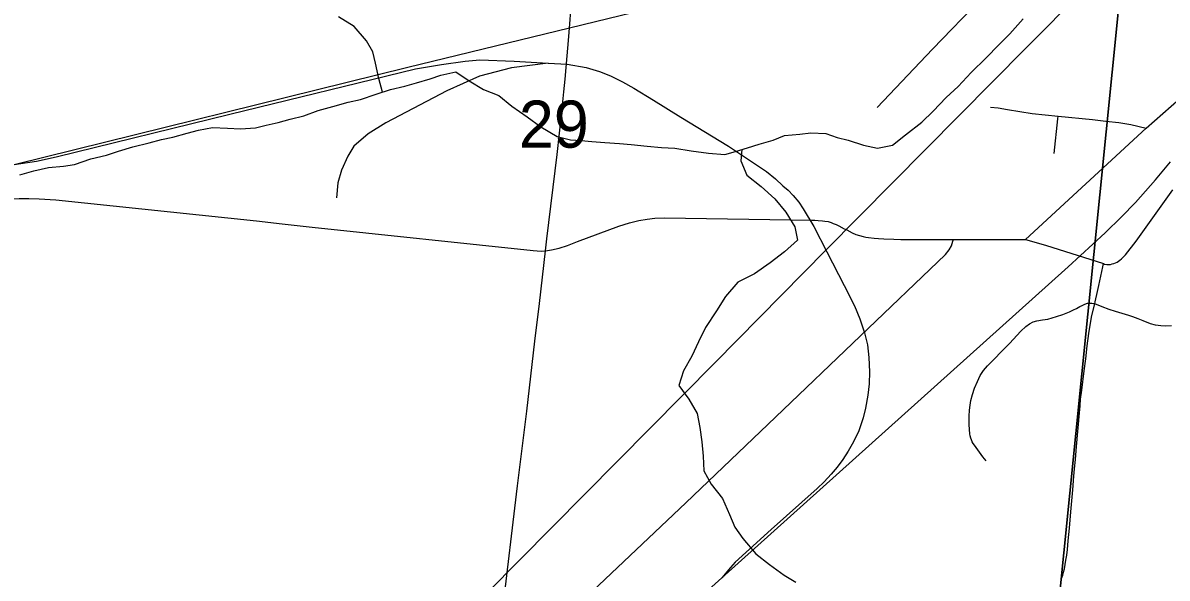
# Model space of a CAD drawing. Extents: x 0 to 1067, y 0 to 440.
# Drawn here: x 800.649 to 801.667, y 351.636 to 352.129 of the extents above; entities that cross this region are included whole.
import ezdxf

# ---------------------------------------------------------------- set-up
doc = ezdxf.new("R2010")
doc.units = 0
for name, color, linetype in [('GM_X_City_Street', 7, 'Continuous'), ('GM_X_County_Road', 7, 'Continuous'), ('GM_X_Minor_River', 7, 'Continuous'), ('GM_X_Rail_Line', 7, 'Continuous'), ('GM_X_Section', 7, 'Continuous'), ('GM_X_Section_Text', 7, 'Continuous')]:
    doc.layers.add(name, color=color, linetype=linetype)

msp = doc.modelspace()

# ---------------------------------------------------------------- linework, layer by layer
at = {"layer": 'GM_X_City_Street'}
msp.add_line((800.8572, 351.9532), (800.8799, 351.9505), dxfattribs=at)
for points in [[(801.5414, 351.9365), (801.6488, 352.0357), (801.6859, 352.0683), (801.6901, 352.0727), (801.6932, 352.0766), (801.6959, 352.0806), (801.6993, 352.0865), (801.7031, 352.0943), (801.7126, 352.1172), (801.7149, 352.1242), (801.7164, 352.1302), (801.7177, 352.1368), (801.7191, 352.1479), (801.7277, 352.2382), (801.7282, 352.2433)], [(801.5103, 352.0544), (801.5172, 352.0537), (801.5254, 352.0523), (801.5473, 352.0487), (801.5706, 352.0463), (801.6011, 352.0432), (801.6128, 352.0419), (801.6244, 352.0406), (801.6351, 352.0389), (801.6488, 352.0357)], [(801.5669, 352.0131), (801.5703, 352.0438), (801.5706, 352.0463)], [(800.5138, 351.983), (800.5251, 351.9609), (800.5264, 351.9594), (800.528, 351.9581), (800.5304, 351.957), (800.5336, 351.9561), (800.5361, 351.9557), (800.5399, 351.9556), (800.545, 351.956), (800.5669, 351.9598), (800.6169, 351.9703), (800.6268, 351.9716), (800.636, 351.9725), (800.6459, 351.9731), (800.6546, 351.9732), (800.6638, 351.9729), (800.6787, 351.972), (800.8572, 351.9532)], [(801.6107, 351.9152), (801.6117, 351.9148), (801.6138, 351.9144), (801.6149, 351.9143), (801.6159, 351.9144), (801.6172, 351.9145), (801.6185, 351.9149), (801.6201, 351.9153), (801.6216, 351.9159), (801.623, 351.9166), (801.6243, 351.9175), (801.6255, 351.9184), (801.6268, 351.9195), (801.6303, 351.9231), (801.6399, 351.9352), (801.6724, 351.9808)], [(801.1144, 351.9266), (801.1196, 351.9274), (801.1264, 351.9289), (801.1338, 351.9312), (801.1429, 351.9348), (801.1796, 351.9485), (801.1891, 351.9514), (801.1975, 351.9534), (801.2048, 351.9547), (801.2115, 351.9555), (801.2201, 351.956), (801.3512, 351.9537), (801.354, 351.9537), (801.3569, 351.9535), (801.3607, 351.9532), (801.363, 351.953), (801.3658, 351.9525), (801.3685, 351.9517), (801.3704, 351.9509), (801.3729, 351.9499), (801.3753, 351.9488), (801.3802, 351.9462), (801.3823, 351.9451), (801.3871, 351.9427), (801.3904, 351.9411)], [(800.8799, 351.9505), (800.9068, 351.9475), (801.1034, 351.9268), (801.1069, 351.9266), (801.1104, 351.9264), (801.1144, 351.9266)], [(801.0707, 351.5516), (801.0729, 351.5519), (801.0743, 351.552), (801.076, 351.5522), (801.0774, 351.5525), (801.0786, 351.5528), (801.0798, 351.5532), (801.0811, 351.5538), (801.0828, 351.5549), (801.0843, 351.5561), (801.2392, 351.7024), (801.3191, 351.7788), (801.4702, 351.9233), (801.4736, 351.9275), (801.4755, 351.931), (801.4768, 351.9351), (801.4774, 351.9367)], [(801.3904, 351.9411), (801.3969, 351.9393), (801.3993, 351.9388), (801.4018, 351.9383), (801.4068, 351.9377), (801.4105, 351.9374), (801.4155, 351.9371), (801.4242, 351.9369), (801.4304, 351.9366), (801.4441, 351.9367), (801.459, 351.9367), (801.4774, 351.9367)], [(801.4774, 351.9367), (801.4842, 351.9367), (801.5414, 351.9365)], [(801.5414, 351.9365), (801.5593, 351.9316), (801.6107, 351.9152)], [(801.5735, 351.6353), (801.5746, 351.6383), (801.5753, 351.6408), (801.5761, 351.6438), (801.5768, 351.6478), (801.5774, 351.6514), (801.5781, 351.656), (801.5787, 351.6611), (801.5794, 351.6687), (801.5806, 351.6801), (801.5818, 351.6945), (801.5836, 351.7142), (801.5845, 351.7262), (801.5851, 351.7326), (801.5859, 351.7409), (801.5868, 351.7525), (801.5894, 351.7826), (801.59, 351.7888), (801.5905, 351.7947), (801.5914, 351.8028), (801.5923, 351.8102), (801.593, 351.8149), (801.5937, 351.82), (801.5951, 351.8305), (801.5964, 351.8421), (801.5979, 351.8532), (801.5989, 351.8606), (801.6005, 351.8691), (801.603, 351.8795), (801.6033, 351.8811), (801.6055, 351.8903), (801.6067, 351.8957), (801.6101, 351.9124), (801.6107, 351.9152)], [(801.5063, 351.7399), (801.5036, 351.7433), (801.4961, 351.7539), (801.495, 351.7554), (801.4941, 351.7568), (801.4934, 351.7584), (801.4929, 351.76), (801.4923, 351.7621), (801.492, 351.7639), (801.4914, 351.7719), (801.4914, 351.7795), (801.4917, 351.7849), (801.4922, 351.7893), (801.4929, 351.7936), (801.4943, 351.7988), (801.4961, 351.8045), (801.4986, 351.8105), (801.501, 351.8156), (801.504, 351.8201), (801.5076, 351.8244), (801.5143, 351.8312), (801.5192, 351.8361), (801.5271, 351.8442), (801.5373, 351.855), (801.5417, 351.8592), (801.5451, 351.8617), (801.5482, 351.8633), (801.5516, 351.8644), (801.5565, 351.8651), (801.5613, 351.8659), (801.565, 351.8669), (801.5689, 351.8681), (801.5745, 351.8699), (801.5806, 351.8724), (801.5842, 351.8741), (801.5869, 351.8754), (801.5898, 351.8771), (801.5919, 351.8781), (801.5941, 351.8792), (801.5965, 351.88), (801.5988, 351.8801), (801.6003, 351.88), (801.6022, 351.8796), (801.603, 351.8795)], [(801.6713, 351.8599), (801.6662, 351.8597), (801.6619, 351.8598), (801.6571, 351.8605), (801.6525, 351.8618), (801.6462, 351.8644), (801.6416, 351.8662), (801.6368, 351.868), (801.6333, 351.869), (801.6274, 351.8708), (801.6216, 351.8725), (801.6158, 351.8745), (801.6097, 351.8767), (801.603, 351.8795)]]:
    msp.add_lwpolyline(points, dxfattribs=at)
at = {"layer": 'GM_X_County_Road'}
for points in [[(801.1317, 352.0792), (801.1337, 352.0999), (801.1348, 352.1135), (801.1359, 352.1284), (801.1376, 352.1523), (801.139, 352.1702), (801.1391, 352.1719)], [(801.129, 352.0531), (801.1305, 352.0679), (801.1317, 352.0792)], [(801.1144, 351.9266), (801.1156, 351.9372), (801.1246, 352.0121), (801.1287, 352.0501), (801.129, 352.0531)], [(801.0799, 351.638), (801.0854, 351.6854), (801.0893, 351.7175), (801.0935, 351.7508), (801.0976, 351.784), (801.1049, 351.8463), (801.1089, 351.8796), (801.1144, 351.9266)], [(801.0707, 351.5516), (801.0722, 351.5663), (801.0772, 351.6151), (801.0799, 351.638)]]:
    msp.add_lwpolyline(points, dxfattribs=at)
at = {"layer": 'GM_X_Minor_River'}
for points in [[(800.6465, 351.9942), (800.659, 351.9978), (800.672, 352.0006), (800.6853, 352.0019), (800.6952, 352.0033), (800.7097, 352.0083), (800.7238, 352.0115), (800.7345, 352.0151), (800.7471, 352.0191), (800.7616, 352.0226), (800.7726, 352.0255), (800.7826, 352.0276), (800.7955, 352.0312), (800.8054, 352.034), (800.818, 352.0361), (800.8313, 352.0355), (800.843, 352.0349), (800.8563, 352.0358), (800.8659, 352.0383), (800.8765, 352.0408), (800.8872, 352.0437), (800.8994, 352.0465), (800.912, 352.0512), (800.925, 352.0548), (800.9387, 352.0587), (800.9498, 352.0612), (800.9635, 352.0659), (800.9765, 352.0699), (800.9891, 352.0731), (800.9994, 352.0759), (801.0116, 352.0795), (801.0211, 352.0828), (801.0345, 352.0856), (801.0465, 352.0778), (801.0592, 352.07), (801.0728, 352.0648), (801.0844, 352.0551), (801.0979, 352.0458), (801.1103, 352.0368), (801.1246, 352.0283), (801.1366, 352.0254), (801.1461, 352.0248), (801.1556, 352.0239), (801.167, 352.023), (801.1802, 352.022), (801.1905, 352.0211), (801.2049, 352.0197), (801.2174, 352.0183), (801.2295, 352.0177), (801.2439, 352.0156), (801.2594, 352.0134), (801.2738, 352.0121), (801.2834, 352.0149), (801.294, 352.0182), (801.3043, 352.0214), (801.3169, 352.025), (801.3269, 352.029), (801.3406, 352.0303), (801.3505, 352.0316), (801.3637, 352.031), (801.3739, 352.0274), (801.3837, 352.025), (801.3973, 352.0206), (801.4098, 352.0177), (801.4231, 352.0205), (801.4347, 352.0298), (801.4493, 352.041), (801.4593, 352.0507), (801.4709, 352.063), (801.4814, 352.0727), (801.493, 352.085), (801.5065, 352.0981), (801.5177, 352.1097), (801.5274, 352.1194), (801.5394, 352.1329)], [(800.9693, 352.0677), (800.966, 352.0799), (800.9629, 352.0933), (800.9608, 352.1036), (800.9549, 352.1132), (800.9441, 352.1259), (800.9302, 352.1345)], [(801.2889, 352.0166), (801.2881, 352.0065), (801.2936, 351.9939), (801.3063, 351.9838), (801.3183, 351.9729), (801.3283, 351.961), (801.3361, 351.948), (801.3385, 351.9361), (801.327, 351.9257), (801.3143, 351.916), (801.3004, 351.906), (801.2855, 351.8987), (801.2746, 351.886), (801.2664, 351.8732), (801.2567, 351.8585), (801.2504, 351.8457), (801.2445, 351.8329), (801.237, 351.8198), (801.233, 351.8069), (801.2419, 351.7946), (801.2493, 351.782), (801.2517, 351.7694), (801.2534, 351.7568), (801.2547, 351.7439), (801.2552, 351.731), (801.2618, 351.7191), (801.2719, 351.7064), (801.2781, 351.6922), (801.2828, 351.6808), (801.2898, 351.6708), (801.3014, 351.6573), (801.3137, 351.6476), (801.3268, 351.6382), (801.337, 351.632)]]:
    msp.add_lwpolyline(points, dxfattribs=at)
at = {"layer": 'GM_X_Rail_Line'}
for points in [[(801.7963, 352.3629), (801.5416, 352.1069), (801.3639, 351.9272)], [(800.6415, 352.0032), (800.9919, 352.0898), (801.4135, 352.1927)], [(801.5473, 352.1718), (801.53, 352.1681), (801.5142, 352.1612), (801.5023, 352.1513), (801.4586, 352.1059), (801.4093, 352.054)], [(800.6415, 352.0032), (800.6614, 352.0064), (800.6789, 352.01), (800.8334, 352.048), (800.9987, 352.0885), (801.0218, 352.0922), (801.0428, 352.0953), (801.056, 352.0965), (801.0865, 352.0953), (801.1166, 352.0935)], [(801.1166, 352.0935), (801.0841, 352.0892), (801.0555, 352.0819), (801.0266, 352.0688), (800.9966, 352.053), (800.9723, 352.0405), (800.9565, 352.0306), (800.9437, 352.0195), (800.9384, 352.0106), (800.9328, 351.9984), (800.9296, 351.9869), (800.9282, 351.9738)], [(801.1166, 352.0935), (801.1337, 352.0926), (801.1505, 352.0895), (801.1624, 352.086), (801.1722, 352.0821), (801.1827, 352.0767), (801.193, 352.0712), (801.2103, 352.0606), (801.2348, 352.0455), (801.2771, 352.0196), (801.3111, 351.9971), (801.319, 351.9906), (801.3255, 351.9845), (801.3301, 351.9806), (801.3348, 351.9758), (801.3396, 351.9697), (801.3436, 351.9638), (801.3532, 351.9481), (801.3647, 351.9256), (801.38, 351.8957), (801.3892, 351.8777), (801.394, 351.8662), (801.3982, 351.8538), (801.4007, 351.8429), (801.4021, 351.8316), (801.4025, 351.8189), (801.4024, 351.8084), (801.401, 351.7981), (801.3991, 351.7868), (801.397, 351.778), (801.393, 351.7664), (801.3883, 351.7568), (801.3835, 351.7483), (801.3788, 351.7411), (801.3737, 351.7341), (801.3684, 351.7279), (801.3622, 351.7211), (801.356, 351.7153), (801.3151, 351.6788), (801.2831, 351.6497), (801.279, 351.6451), (801.2712, 351.6358)], [(800.6371, 350.9595), (800.6587, 350.9932), (800.6816, 351.027), (800.7146, 351.0733), (800.7381, 351.1049), (800.757, 351.1295), (800.7859, 351.1658), (800.8148, 351.2009), (800.8543, 351.2452), (800.8903, 351.2844), (800.9209, 351.3161), (800.9468, 351.3417), (800.9794, 351.3731), (801.0095, 351.4012), (801.0687, 351.4547), (801.1253, 351.505), (801.1519, 351.5287), (801.2712, 351.6358), (801.5794, 351.9123), (801.6124, 351.9426), (801.6269, 351.9567), (801.6393, 351.9696), (801.6571, 351.9897), (801.6703, 352.0057)], [(801.3639, 351.9272), (801.2652, 351.8274), (801.0334, 351.5931), (800.8184, 351.3732), (800.6866, 351.2365), (800.6313, 351.1762), (800.5752, 351.098), (800.517, 350.9963), (800.4777, 350.9069), (800.4476, 350.8021)]]:
    msp.add_lwpolyline(points, dxfattribs=at)
at = {"layer": 'GM_X_Section'}
for points in [[(800.6794, 352.6083), (801.6612, 352.5101), (801.5595, 351.4988), (800.5587, 351.5925), (800.6286, 352.0258)], [(802.6931, 352.4236), (802.5998, 351.3996), (801.5595, 351.4988), (801.6612, 352.5101)]]:
    msp.add_lwpolyline(points, close=True, dxfattribs=at)

# ---------------------------------------------------------------- texts
at = {"layer": 'GM_X_Section_Text'}
msp.add_text('29', height=0.04186, rotation=0, dxfattribs=at).set_placement((801.0906, 352.0183))

doc.saveas('drawing.dxf')
